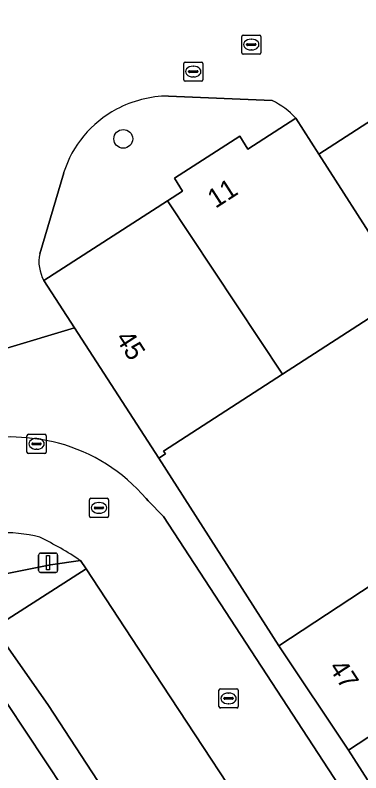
# Model space of a CAD drawing. Extents: x 159716 to 160783, y 383290 to 384031.
# Drawn here: x 160232.16 to 160250.18, y 383462.26 to 383501.77 of the extents above; entities that cross this region are included whole.
import ezdxf

# ---------------------------------------------------------------- set-up
doc = ezdxf.new("R2010")
doc.units = 0
for name, color, linetype in [('IMGEO_Boom', 7, 'Continuous'), ('IMGEO_Erf', 7, 'Continuous'), ('IMGEO_Grasland_overig', 7, 'Continuous'), ('IMGEO_Groenvoorziening', 7, 'Continuous'), ('IMGEO_Kolk', 7, 'Continuous'), ('IMGEO_Lichtmast', 7, 'Continuous'), ('IMGEO_Pand', 7, 'Continuous'), ('IMGEO_Pand_nummerreeks', 7, 'Continuous'), ('IMGEO_Parkeervlak_open', 7, 'Continuous'), ('IMGEO_Rijbaan_lokaal_open', 7, 'Continuous'), ('IMGEO_Rioolput', 7, 'Continuous'), ('IMGEO_Voetpad_open', 7, 'Continuous')]:
    doc.layers.add(name, color=color, linetype=linetype)

msp = doc.modelspace()

# ---------------------------------------------------------------- linework, layer by layer
at = {"layer": 'IMGEO_Boom'}
msp.add_circle((160237.797, 383495.314), 0.489, dxfattribs=at)
at = {"layer": 'IMGEO_Erf'}
msp.add_lwpolyline([(160258.634, 383501.395), (160247.982, 383494.521), (160251.312, 383489.341), (160252.496, 383490.101), (160251.955, 383490.943), (160261.403, 383497.051)], close=True, dxfattribs=at)
for points in [[(160252.284, 383487.041), (160246.088, 383483.037), (160239.897, 383479.037), (160239.994, 383478.885), (160239.657, 383478.667), (160245.895, 383468.879), (160255.796, 383475.378)], [(160254.12, 383466.445), (160249.528, 383463.438), (160251.516, 383460.351)]]:
    msp.add_lwpolyline(points, dxfattribs=at)
at = {"layer": 'IMGEO_Grasland_overig'}
for points in [[(160245.549, 383497.309), (160240.15, 383497.548)], [(160243.875, 383495.457), (160244.292, 383494.785), (160246.782, 383496.388)], [(160233.661, 383487.923), (160240.094, 383492.083), (160240.889, 383492.595), (160240.462, 383493.259), (160243.875, 383495.457)], [(160234.69, 383493.543), (160233.44, 383489.327)]]:
    msp.add_lwpolyline(points, dxfattribs=at)
for centre, radius, start, end in [((160240.211, 383491.628), 5.92, 90.5943, 117.9253), ((160244.036, 383493.997), 3.641, 41.0413, 65.4423), ((160240.144, 383491.819), 5.721, 118.2253, 162.4565), ((160235.421, 383488.92), 2.023, 168.3789, 209.5118)]:
    msp.add_arc(centre, radius, start, end, dxfattribs=at)
at = {"layer": 'IMGEO_Groenvoorziening'}
for points in [[(160235.858, 383472.891), (160235.574, 383473.324), (160234.009, 383473.109), (160229.385, 383472.19), (160231.055, 383469.814)], [(160229.741, 383468.86), (160229.823, 383468.619), (160229.35, 383468.457), (160231.683, 383461.181), (160233.15, 383456.626), (160233.325, 383456.084), (160236.841, 383457.188), (160237.002, 383456.662), (160236.524, 383456.515), (160238.641, 383449.993), (160239.116, 383450.15), (160239.201, 383449.892), (160240.815, 383450.413), (160239.669, 383453.913)]]:
    msp.add_lwpolyline(points, close=True, dxfattribs=at)
at = {"layer": 'IMGEO_Kolk'}
for p, q in [((160240.944, 383498.396), (160240.944, 383499.248)), ((160241.019, 383499.322), (160241.871, 383499.322)), ((160241.432, 383499.102), (160241.457, 383499.102)), ((160241.945, 383499.248), (160241.945, 383498.396)), ((160241.203, 383498.816), (160241.203, 383498.828)), ((160241.641, 383498.779), (160241.243, 383498.779)), ((160241.246, 383498.865), (160241.644, 383498.865)), ((160241.687, 383498.828), (160241.687, 383498.816)), ((160241.871, 383498.322), (160241.019, 383498.322)), ((160241.455, 383498.542), (160241.43, 383498.542)), ((160236.03, 383475.647), (160236.03, 383476.499)), ((160236.105, 383476.573), (160236.957, 383476.573)), ((160237.031, 383476.499), (160237.031, 383475.647)), ((160236.289, 383476.067), (160236.289, 383476.079)), ((160236.332, 383476.116), (160236.73, 383476.116)), ((160236.518, 383476.353), (160236.543, 383476.353)), ((160236.773, 383476.079), (160236.773, 383476.067)), ((160236.727, 383476.03), (160236.329, 383476.03)), ((160236.541, 383475.793), (160236.516, 383475.793)), ((160236.957, 383475.573), (160236.105, 383475.573)), ((160242.859, 383466.639), (160243.711, 383466.639)), ((160242.784, 383465.713), (160242.784, 383466.565)), ((160243.086, 383466.182), (160243.484, 383466.182)), ((160243.272, 383466.419), (160243.297, 383466.419)), ((160243.785, 383466.565), (160243.785, 383465.713)), ((160243.043, 383466.133), (160243.043, 383466.145)), ((160243.481, 383466.096), (160243.083, 383466.096)), ((160243.295, 383465.859), (160243.27, 383465.859)), ((160243.527, 383466.145), (160243.527, 383466.133)), ((160243.711, 383465.639), (160242.859, 383465.639))]:
    msp.add_line(p, q, dxfattribs=at)
for points in [[(160240.944, 383498.396), (160240.944, 383499.248)], [(160241.019, 383499.322), (160241.871, 383499.322)], [(160241.945, 383499.248), (160241.945, 383498.396)], [(160241.871, 383498.322), (160241.019, 383498.322)], [(160236.03, 383475.647), (160236.03, 383476.499)], [(160236.105, 383476.573), (160236.957, 383476.573)], [(160237.031, 383476.499), (160237.031, 383475.647)], [(160236.957, 383475.573), (160236.105, 383475.573)], [(160242.859, 383466.639), (160243.711, 383466.639)], [(160242.784, 383465.713), (160242.784, 383466.565)], [(160243.785, 383466.565), (160243.785, 383465.713)], [(160243.711, 383465.639), (160242.859, 383465.639)]]:
    msp.add_lwpolyline(points, dxfattribs=at)
for centre, radius, start, end in [((160241.021, 383499.246), 0.0765, 91.552, 178.448), ((160241.021, 383499.246), 0.0765, 91.552, 178.448), ((160241.869, 383499.246), 0.0765, 1.552, 88.448), ((160241.869, 383499.246), 0.0765, 1.552, 88.448), ((160241.243, 383498.825), 0.0403, 85.8775, 175.7526), ((160241.24, 383498.815), 0.0366, 178.938, 274.7102), ((160241.644, 383498.822), 0.043, 264.8664, 352.4533), ((160241.648, 383498.827), 0.0386, 1.7309, 96.639), ((160241.021, 383498.398), 0.0765, 181.552, 268.448), ((160241.021, 383498.398), 0.0765, 181.552, 268.448), ((160241.869, 383498.398), 0.0765, 271.552, 358.448), ((160241.869, 383498.398), 0.0765, 271.552, 358.448), ((160236.107, 383476.497), 0.0765, 91.552, 178.448), ((160236.107, 383476.497), 0.0765, 91.552, 178.448), ((160236.955, 383476.497), 0.0765, 1.552, 88.448), ((160236.955, 383476.497), 0.0765, 1.552, 88.448), ((160236.329, 383476.076), 0.0403, 85.8775, 175.7526), ((160236.326, 383476.066), 0.0366, 178.938, 274.7102), ((160236.73, 383476.073), 0.043, 264.8664, 352.4533), ((160236.734, 383476.078), 0.0386, 1.7309, 96.639), ((160236.107, 383475.649), 0.0765, 181.552, 268.448), ((160236.107, 383475.649), 0.0765, 181.552, 268.448), ((160236.955, 383475.649), 0.0765, 271.552, 358.448), ((160236.955, 383475.649), 0.0765, 271.552, 358.448), ((160242.861, 383466.563), 0.0765, 91.552, 178.448), ((160242.861, 383466.563), 0.0765, 91.552, 178.448), ((160243.709, 383466.563), 0.0765, 1.552, 88.448), ((160243.709, 383466.563), 0.0765, 1.552, 88.448), ((160243.083, 383466.142), 0.0403, 85.8775, 175.7526), ((160243.488, 383466.144), 0.0386, 1.7309, 96.639), ((160243.08, 383466.132), 0.0366, 178.938, 274.7102), ((160243.484, 383466.139), 0.043, 264.8664, 352.4533), ((160242.861, 383465.715), 0.0765, 181.552, 268.448), ((160242.861, 383465.715), 0.0765, 181.552, 268.448), ((160243.709, 383465.715), 0.0765, 271.552, 358.448), ((160243.709, 383465.715), 0.0765, 271.552, 358.448)]:
    msp.add_arc(centre, radius, start, end, dxfattribs=at)
for centre, major_axis, ratio, start_param, end_param in [((160241.431, 383498.822), (-0.387, 0.002), 0.722429, 4.712389, 7.853982), ((160241.456, 383498.822), (-0.39, 0.002), 0.717154, 1.570796, 4.712389), ((160236.517, 383476.073), (-0.387, 0.002), 0.722429, 4.712389, 7.853982), ((160236.542, 383476.073), (-0.39, 0.002), 0.717154, 1.570796, 4.712389), ((160243.271, 383466.139), (-0.387, 0.002), 0.722429, 4.712389, 7.853982), ((160243.296, 383466.139), (-0.39, 0.002), 0.717154, 1.570796, 4.712389)]:
    msp.add_ellipse(centre, major_axis=major_axis, ratio=ratio, start_param=start_param, end_param=end_param, dxfattribs=at)
at = {"layer": 'IMGEO_Lichtmast'}
for p, q in [((160233.483, 383473.712), (160234.273, 383473.712)), ((160234.273, 383473.712), (160233.483, 383473.712)), ((160233.383, 383472.812), (160233.383, 383473.612)), ((160233.383, 383473.612), (160233.383, 383472.812)), ((160234.373, 383473.612), (160234.373, 383472.812)), ((160234.373, 383472.812), (160234.373, 383473.612)), ((160234.273, 383472.712), (160233.483, 383472.712)), ((160233.483, 383472.712), (160234.273, 383472.712))]:
    msp.add_line(p, q, dxfattribs=at)
msp.add_lwpolyline([(160233.803, 383473.587), (160233.953, 383473.587), (160233.953, 383472.837), (160233.803, 383472.837), (160233.803, 383473.587)], dxfattribs=at)
for centre, start, end in [((160233.483, 383473.612), 90, 180), ((160233.483, 383473.612), 90, 180), ((160234.273, 383473.612), 0, 90), ((160234.273, 383473.612), 360, 90), ((160233.483, 383472.812), 180, 270), ((160233.483, 383472.812), 180, 270), ((160234.273, 383472.812), 270, 0), ((160234.273, 383472.812), 270, 0)]:
    msp.add_arc(centre, 0.1, start, end, dxfattribs=at)
at = {"layer": 'IMGEO_Pand'}
for points in [[(160247.982, 383494.521), (160246.782, 383496.388), (160244.292, 383494.785), (160243.875, 383495.457), (160240.462, 383493.259), (160240.889, 383492.595), (160240.094, 383492.083), (160246.088, 383483.037), (160252.284, 383487.041), (160252.642, 383487.272), (160251.312, 383489.341)], [(160240.094, 383492.083), (160233.661, 383487.923), (160235.251, 383485.468), (160239.657, 383478.667), (160239.994, 383478.885), (160239.897, 383479.037), (160246.088, 383483.037)], [(160260.345, 383468.352), (160260.194, 383468.254), (160255.887, 383474.924), (160256.03, 383475.017), (160255.796, 383475.378), (160245.895, 383468.879), (160249.528, 383463.438), (160254.12, 383466.445), (160255.325, 383464.588), (160260.577, 383467.995)]]:
    msp.add_lwpolyline(points, close=True, dxfattribs=at)
at = {"layer": 'IMGEO_Parkeervlak_open'}
msp.add_lwpolyline([(160238.568, 383468.764), (160235.858, 383472.891), (160231.055, 383469.814), (160233.896, 383465.771), (160242.117, 383453.191), (160246.765, 383456.279), (160246.609, 383456.515)], close=True, dxfattribs=at)
at = {"layer": 'IMGEO_Rijbaan_lokaal_open'}
for points in [[(160229.691, 383502.716), (160226.581, 383501.916), (160228.875, 383494.06), (160231.728, 383484.404), (160235.251, 383485.468), (160233.661, 383487.923)], [(160246.782, 383496.388), (160247.982, 383494.521), (160258.634, 383501.395)], [(160240.15, 383497.548), (160245.549, 383497.309)], [(160233.44, 383489.327), (160234.69, 383493.543)], [(160239.892, 383475.616), (160239.097, 383476.445), (160238.981, 383476.565)], [(160249.122, 383458.192), (160249.476, 383460.346), (160249.267, 383461.113), (160249.024, 383461.609), (160239.892, 383475.616)], [(160235.574, 383473.324), (160235.858, 383472.891), (160238.568, 383468.764), (160246.609, 383456.515), (160246.765, 383456.279), (160249.077, 383457.507)]]:
    msp.add_lwpolyline(points, dxfattribs=at)
for centre, radius, start, end in [((160240.211, 383491.628), 5.92, 90.5943, 117.9253), ((160244.036, 383493.997), 3.641, 41.0413, 65.4423), ((160240.144, 383491.819), 5.721, 118.2253, 162.4565), ((160235.421, 383488.92), 2.023, 168.3789, 209.5118), ((160231.809, 383468.975), 10.795, 76.0229, 99.6774), ((160232.027, 383470.616), 9.151, 40.5468, 74.8689), ((160231.654, 383467.855), 6.922, 74.92, 93.8193), ((160224.848, 383457.072), 19.472, 56.5748, 63.7667)]:
    msp.add_arc(centre, radius, start, end, dxfattribs=at)
at = {"layer": 'IMGEO_Rioolput'}
for p, q in [((160243.967, 383499.803), (160243.967, 383500.655)), ((160244.042, 383500.729), (160244.894, 383500.729)), ((160244.968, 383500.655), (160244.968, 383499.803)), ((160244.226, 383500.223), (160244.226, 383500.235)), ((160244.664, 383500.186), (160244.266, 383500.186)), ((160244.269, 383500.272), (160244.667, 383500.272)), ((160244.455, 383500.509), (160244.48, 383500.509)), ((160244.71, 383500.235), (160244.71, 383500.223)), ((160244.478, 383499.949), (160244.453, 383499.949)), ((160244.894, 383499.729), (160244.042, 383499.729)), ((160232.777, 383478.986), (160232.777, 383479.838)), ((160232.852, 383479.912), (160233.704, 383479.912)), ((160233.265, 383479.692), (160233.29, 383479.692)), ((160233.778, 383479.838), (160233.778, 383478.986)), ((160233.036, 383479.406), (160233.036, 383479.418)), ((160233.474, 383479.369), (160233.076, 383479.369)), ((160233.079, 383479.455), (160233.477, 383479.455)), ((160233.52, 383479.418), (160233.52, 383479.406)), ((160233.704, 383478.912), (160232.852, 383478.912)), ((160233.288, 383479.132), (160233.263, 383479.132))]:
    msp.add_line(p, q, dxfattribs=at)
for points in [[(160243.967, 383499.803), (160243.967, 383500.655)], [(160244.042, 383500.729), (160244.894, 383500.729)], [(160244.968, 383500.655), (160244.968, 383499.803)], [(160244.894, 383499.729), (160244.042, 383499.729)], [(160232.777, 383478.986), (160232.777, 383479.838)], [(160232.852, 383479.912), (160233.704, 383479.912)], [(160233.778, 383479.838), (160233.778, 383478.986)], [(160233.704, 383478.912), (160232.852, 383478.912)]]:
    msp.add_lwpolyline(points, dxfattribs=at)
for centre, radius, start, end in [((160244.044, 383500.653), 0.0765, 91.552, 178.448), ((160244.044, 383500.653), 0.0765, 91.552, 178.448), ((160244.892, 383500.653), 0.0765, 1.552, 88.448), ((160244.892, 383500.653), 0.0765, 1.552, 88.448), ((160244.266, 383500.232), 0.0403, 85.8775, 175.7526), ((160244.263, 383500.222), 0.0366, 178.938, 274.7102), ((160244.667, 383500.229), 0.043, 264.8664, 352.4533), ((160244.671, 383500.234), 0.0386, 1.7309, 96.639), ((160244.044, 383499.805), 0.0765, 181.552, 268.448), ((160244.044, 383499.805), 0.0765, 181.552, 268.448), ((160244.892, 383499.805), 0.0765, 271.552, 358.448), ((160244.892, 383499.805), 0.0765, 271.552, 358.448), ((160232.854, 383479.836), 0.0765, 91.552, 178.448), ((160232.854, 383479.836), 0.0765, 91.552, 178.448), ((160233.702, 383479.836), 0.0765, 1.552, 88.448), ((160233.702, 383479.836), 0.0765, 1.552, 88.448), ((160233.076, 383479.415), 0.0403, 85.8775, 175.7526), ((160233.073, 383479.405), 0.0366, 178.938, 274.7102), ((160233.477, 383479.412), 0.043, 264.8664, 352.4533), ((160233.481, 383479.417), 0.0386, 1.7309, 96.639), ((160232.854, 383478.988), 0.0765, 181.552, 268.448), ((160232.854, 383478.988), 0.0765, 181.552, 268.448), ((160233.702, 383478.988), 0.0765, 271.552, 358.448), ((160233.702, 383478.988), 0.0765, 271.552, 358.448)]:
    msp.add_arc(centre, radius, start, end, dxfattribs=at)
for centre, major_axis, ratio, start_param, end_param in [((160244.454, 383500.229), (-0.387, 0.002), 0.722429, 4.712389, 7.853982), ((160244.479, 383500.229), (-0.39, 0.002), 0.717154, 1.570796, 4.712389), ((160233.264, 383479.412), (-0.387, 0.002), 0.722429, 4.712389, 7.853982), ((160233.289, 383479.412), (-0.39, 0.002), 0.717154, 1.570796, 4.712389)]:
    msp.add_ellipse(centre, major_axis=major_axis, ratio=ratio, start_param=start_param, end_param=end_param, dxfattribs=at)
at = {"layer": 'IMGEO_Voetpad_open'}
for points in [[(160259.139, 383448.864), (160255.368, 383454.553), (160251.516, 383460.351), (160249.528, 383463.438), (160245.895, 383468.879), (160239.657, 383478.667), (160235.251, 383485.468), (160231.728, 383484.404), (160229.775, 383483.814), (160222.06, 383481.505), (160214.578, 383479.266), (160214.135, 383479.14), (160208.88, 383477.501), (160207.197, 383482.766), (160205.175, 383482.215), (160203.836, 383481.795), (160202.829, 383481.608), (160201.893, 383481.353)], [(160238.981, 383476.565), (160239.097, 383476.445), (160239.892, 383475.616), (160249.024, 383461.609), (160249.267, 383461.113), (160249.476, 383460.346), (160249.122, 383458.192)], [(160210.973, 383468.42), (160210.934, 383468.521), (160211.296, 383468.593), (160220.788, 383470.48), (160227.713, 383471.857), (160229.385, 383472.19), (160234.009, 383473.109), (160235.574, 383473.324)]]:
    msp.add_lwpolyline(points, dxfattribs=at)
msp.add_lwpolyline([(160233.896, 383465.771), (160231.055, 383469.814), (160229.385, 383472.19), (160227.713, 383471.857), (160229.554, 383469.095), (160229.65, 383469.126), (160229.741, 383468.86), (160239.669, 383453.913), (160240.815, 383450.413), (160247.658, 383454.927), (160246.765, 383456.279), (160242.117, 383453.191)], close=True, dxfattribs=at)
for centre, radius, start, end in [((160231.809, 383468.975), 10.795, 76.0229, 99.6774), ((160232.027, 383470.616), 9.151, 40.5468, 74.8689), ((160231.654, 383467.855), 6.922, 74.92, 93.8193), ((160224.848, 383457.072), 19.472, 56.5748, 63.7667)]:
    msp.add_arc(centre, radius, start, end, dxfattribs=at)

# ---------------------------------------------------------------- texts
at = {"layer": 'IMGEO_Pand_nummerreeks'}
for s, rotation, p in [('11', 32.7846, (160242.601, 383491.662)), ('45', 302.9334, (160237.361, 383484.919)), ('47', 302.9678, (160248.477, 383467.748))]:
    msp.add_text(s, height=1, rotation=rotation, dxfattribs=at).set_placement(p)

doc.saveas('drawing.dxf')
